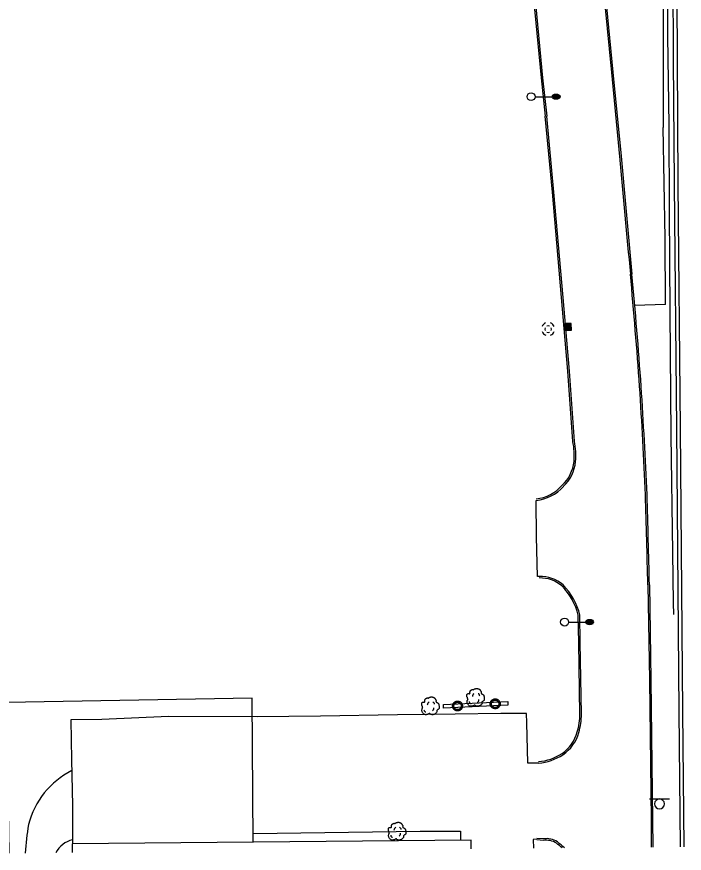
# Model space of a CAD drawing. Extents: x 2145380 to 2156929, y 139568 to 149130.
# Drawn here: x 2150518 to 2150771.4, y 139570.3 to 139888.1 of the extents above; entities that cross this region are included whole.
import ezdxf

# ---------------------------------------------------------------- set-up
doc = ezdxf.new("R2010")
doc.units = 0
for name, color, linetype in [('TOPO_Asphalt', 7, 'Continuous'), ('TOPO_Building', 7, 'Continuous'), ('TOPO_Concrete', 7, 'Continuous'), ('TOPO_Curb Back', 7, 'Continuous'), ('TOPO_Dirt Grav', 7, 'Continuous'), ('TOPO_DRAIN_Manhole', 7, 'Continuous'), ('TOPO_Fence', 7, 'Continuous'), ('TOPO_Flowline', 7, 'Continuous'), ('TOPO_Light Pole', 7, 'Continuous'), ('TOPO_Misc', 7, 'Continuous'), ('TOPO_Power Pole', 7, 'Continuous'), ('TOPO_Sign', 7, 'Continuous'), ('TOPO_Tree', 7, 'Continuous'), ('TOPO_Wall Freestanding', 7, 'Continuous')]:
    doc.layers.add(name, color=color, linetype=linetype)

# ---------------------------------------------------------------- blocks, each defined once
blk = doc.blocks.new('MHEXST')
at = {"layer": 'TOPO_DRAIN_Manhole'}
for centre, radius, start, end in [((-0.1, 0.3), 12.7, 112.9748, 158.2636), ((-0.1, 0.1), 6.35, 157.9722, 204.161), ((-0.1, 0.1), 6.35, 66.1941, 113.691), ((-0.1, 0.3), 12.7, 22.0744, 68.6991), ((-0.1, 0.1), 6.35, 336.8023, 21.4046), ((-0.1, 0.3), 12.7, 202.6921, 248.1938), ((-0.1, 0.1), 6.35, 248.5791, 293.1995), ((-0.1, 0.3), 12.7, 291.7963, 337.3032)]:
    blk.add_arc(centre, radius, start, end, dxfattribs=at)
blk = doc.blocks.new('CB')
at = {"layer": 'TOPO_Misc'}
for p, q in [((-3.08, 2.99), (3.24, 2.99)), ((-3.08, 2.68), (3.24, 2.68)), ((-3.08, 2.36), (3.24, 2.36)), ((-3.08, 2.05), (3.24, 2.05)), ((-3.08, 1.73), (3.24, 1.73)), ((-3.08, 1.4), (3.24, 1.4)), ((-3.08, 1.1), (3.24, 1.1)), ((-3.08, 0.77), (3.24, 0.77)), ((-3.08, 0.46), (3.24, 0.46)), ((-3.08, 0.14), (3.24, 0.14)), ((-3.08, -0.17), (3.24, -0.17)), ((-3.08, -0.48), (3.24, -0.48)), ((-3.08, -0.8), (3.24, -0.8)), ((-3.08, -1.11), (3.26, -1.11)), ((-3.08, -1.43), (3.26, -1.43)), ((-3.08, -1.75), (3.26, -1.75)), ((-3.08, -2.07), (3.26, -2.07)), ((-3.08, -2.39), (3.26, -2.39)), ((-3.08, -2.7), (3.26, -2.7)), ((-3.08, -3.02), (3.26, -3.02))]:
    blk.add_line(p, q, dxfattribs=at)
blk.add_lwpolyline([(3.26, -3.29), (3.24, 3.05), (-3.09, 3.04), (-3.08, -3.3), (3.26, -3.29)], dxfattribs=at)
blk = doc.blocks.new('LP')
at = {"layer": 'TOPO_Light Pole'}
blk.add_line((3.81, 0), (20.32, 0), dxfattribs=at)
for points in [[(20.32, 0), (27.94, 0)], [(20.32, 0), (23.5, 0)], [(20.83, 1.27), (27.43, 1.27)], [(20.83, 1.27), (23.5, 1.27)], [(23.71, 1.27), (27.43, 1.27)], [(23.71, 0), (27.94, 0)], [(20.83, -1.27), (27.43, -1.27)], [(20.83, -1.27), (23.5, -1.27)], [(23.71, -1.27), (27.43, -1.27)]]:
    blk.add_lwpolyline(points, dxfattribs=at)
blk.add_circle((0, 0), 3.81, dxfattribs=at)
blk.add_ellipse((24.13, 0), major_axis=(3.81, 0), ratio=0.666667, dxfattribs=at)
blk = doc.blocks.new('TREE')
at = {"layer": 'TOPO_Tree'}
for points in [[(-14.1, -0.4), (-14.2, 0.5), (-14.4, 1.4), (-14.6, 2.3), (-14.8, 3.2), (-15.5, 4), (-15.7, 4.9), (-15.8, 5.6), (-15.7, 6.3), (-15.7, 7), (-15.6, 7.9), (-15.7, 8.8), (-15.1, 9.7), (-14.6, 10.4), (-13.8, 10.5), (-13, 10.7), (-12.2, 11), (-11.1, 10), (-10.4, 10.7), (-9.4, 11.7), (-10.3, 13.3), (-9.8, 14.4), (-9.6, 15.1), (-9.3, 15.9), (-8.8, 16.5), (-8.2, 17.3), (-7.5, 17.7), (-6.7, 18.1), (-6.1, 18.4), (-5.6, 18.6), (-5.1, 18.7), (-4.5, 18.7), (-4, 18.5), (-3.5, 18.1)], [(-3.5, 17.6), (-3.1, 18.3), (-2.6, 18.8), (-1.9, 19.2), (-1, 19.7), (-0.2, 20), (0.7, 20.2), (1.6, 20.5), (2.5, 20.8), (3.4, 20.8), (4.1, 20.7), (4.8, 20.5), (5.5, 20.2), (6.4, 19.9), (7.3, 19.7), (8.2, 19.2), (9.4, 18.4), (10, 17.2), (10.8, 16), (11.2, 15.3), (11.6, 14.6), (11.9, 13.9), (12.2, 13.1), (11.4, 12), (11.9, 11.2), (12, 11), (12.2, 10.9), (12.4, 10.7), (12.9, 10.4), (13.5, 10), (14, 9.7), (14.7, 9.2), (15.4, 8.7), (16.1, 8.1), (16.7, 7.5), (16.9, 6.7), (17.1, 6), (17.6, 4.4), (17.7, 2.8), (17.7, 1.2), (17.7, -0.2), (17.8, -2.2), (16.6, -3), (15.5, -3.8), (14.3, -4.6), (13.2, -5.3)], [(13.2, -5.3), (13.3, -5.8), (13.4, -6.3), (13.4, -6.7), (13.8, -8.5), (12.2, -10), (10.8, -11.5), (10, -12.3), (9.1, -12.8), (8.2, -13.1), (6, -13.8), (3.3, -13.6), (1.3, -13.1), (0.5, -12.9), (-0.1, -11.4), (-0.8, -11.5), (-2, -11.6), (-3.3, -12.8), (-4.5, -13.1), (-6.1, -13.5), (-7.8, -14), (-9.3, -13.6), (-11.4, -13.1), (-12.8, -11.4), (-14.1, -9.4), (-15.3, -7.3), (-15.6, -5.1), (-15.1, -3), (-14.9, -1.9), (-13.9, -0.8), (-13.5, 0.1)], [(-4.2, 5.1), (-4.5, 6.1), (-4.3, 7.2), (-3.8, 8.2), (-3.3, 9.3), (-2.7, 10.3), (-1.6, 11)], [(5.9, 11.2), (6.5, 10.7), (7, 10.2), (7.4, 9.5), (7.9, 8.6), (8.3, 7.6), (8.5, 6.6)], [(-11.4, -4.5), (-11.5, -5.4), (-11, -6.3), (-10.1, -7.2), (-9.3, -8), (-8.5, -8.3), (-7.7, -8.1)], [(4.8, -6.3), (5.7, -5.7), (6.3, -4.9), (6.8, -3.9), (7.4, -2.8), (7.6, -1.7), (7.5, -0.6)]]:
    blk.add_open_spline(points, degree=3, dxfattribs=at)

msp = doc.modelspace()

# ---------------------------------------------------------------- linework, layer by layer
at = {"layer": 'TOPO_Asphalt'}
for points in [[(2150716.36, 139675.47), (2150715.76, 139675.42), (2150715.32, 139690.46), (2150715.21, 139704.34)], [(2150716.12, 139604.54), (2150712.09, 139604.59), (2150711.71, 139619.82), (2150711.55, 139623.38), (2150701.79, 139623.37), (2150684.41, 139623.17), (2150662.57, 139622.94), (2150633.36, 139622.43), (2150609.24, 139622.14), (2150575.59, 139622.22), (2150550.27, 139621.09), (2150538.5, 139620.98), (2150538.8, 139605.85), (2150539.15, 139588.51), (2150539.13, 139573.93)], [(2150607.72, 139577.81), (2150671.21, 139578.74), (2150686.47, 139578.68), (2150686.49, 139575.26)], [(2150715.45, 139575.67), (2150714.09, 139575.58), (2150714.17, 139572.24)]]:
    msp.add_lwpolyline(points, dxfattribs=at)
at = {"layer": 'TOPO_Building'}
msp.add_lwpolyline([(2150690.58, 139572.01), (2150690.55, 139575.3), (2150539.06, 139573.93), (2150539.09, 139570.56)], dxfattribs=at)
at = {"layer": 'TOPO_Concrete'}
for points in [[(2150760.89, 140312.23), (2150760.73, 140310.39), (2150759.73, 140307.34), (2150759.64, 140283.8), (2150760.17, 140217.36), (2150761.29, 140164.61), (2150760.22, 140164.52), (2150760.21, 140159.44), (2150760.98, 140159.07), (2150761.79, 140095.39), (2150762.62, 140003.8), (2150763.39, 139918.21), (2150763.45, 139845.95)], [(2150764.31, 139778.82), (2150764.13, 139803.93), (2150763.45, 139845.95)], [(2150764.31, 139778.82), (2150756.47, 139778.5), (2150752.66, 139778.38)]]:
    msp.add_lwpolyline(points, dxfattribs=at)
at = {"layer": 'TOPO_Curb Back'}
for points in [[(2150703.8, 140299.49), (2150706.39, 140261.14), (2150711.71, 140205.55), (2150716.37, 140155.22), (2150722.5, 140088.82), (2150728.49, 140027.53), (2150736.34, 139942.78), (2150743.78, 139866.88), (2150746.84, 139835.03)], [(2150704.4, 140299.53), (2150706.99, 140261.19), (2150712.31, 140205.6), (2150716.97, 140155.28), (2150723.1, 140088.88), (2150729.09, 140027.59), (2150736.94, 139942.84), (2150744.38, 139866.94), (2150747.44, 139835.09)], [(2150700.27, 140042.52), (2150703.34, 140009.92), (2150708.39, 139957.75), (2150712.95, 139908.07), (2150717.07, 139864.84), (2150718.62, 139850.29)], [(2150700.87, 140042.57), (2150703.94, 140009.98), (2150708.99, 139957.81), (2150713.54, 139908.13), (2150717.67, 139864.9), (2150719.21, 139850.35)], [(2150729.16, 139726.72), (2150727.3, 139753.43), (2150724.86, 139781.39), (2150721.38, 139821.41), (2150718.62, 139850.29)], [(2150729.75, 139726.8), (2150727.9, 139753.48), (2150725.46, 139781.44), (2150721.98, 139821.46), (2150719.22, 139850.35)], [(2150757.6, 139672.26), (2150758.18, 139636.24), (2150758.83, 139582.84), (2150758.88, 139572.67)], [(2150758.2, 139672.27), (2150758.78, 139636.24), (2150759.43, 139582.84), (2150759.48, 139572.68)], [(2150731.77, 139623.19), (2150731.37, 139650.33), (2150731.21, 139660.72)], [(2150732.37, 139623.2), (2150731.97, 139650.34), (2150731.81, 139660.79)], [(2150718.05, 139575.2), (2150715.43, 139575.37)], [(2150718.03, 139575.8), (2150715.47, 139575.97)]]:
    msp.add_lwpolyline(points, dxfattribs=at)
for centre, radius, start, end in [((2269409.67, 150779.27), 119166.45, 185.2694636, 185.291094), ((2269011.19, 150742.4), 118765.67, 185.2694084, 185.2911121), ((2148839.64, 139611.59), 1919.68, 4.06295, 5.33954), ((2148840.27, 139611.64), 1919.64, 4.06278, 5.33985), ((2148635.05, 139612.72), 2123.73, 2.53031, 3.64149), ((2148634.61, 139612.7), 2124.77, 2.53026, 3.64138), ((2150701.34, 139721.35), 28.33, 355.5423, 10.9286), ((2150701.34, 139721.35), 28.94, 355.5287, 10.8558), ((2150715.23, 139720.61), 14.43, 313.3279, 354.1718), ((2150715.23, 139720.61), 15.03, 313.4356, 354.1991), ((2150713.5, 139720.33), 15.49, 276.1265, 318.6994), ((2150713.5, 139720.33), 16.09, 276.1269, 318.5989), ((2147435.55, 139602.85), 3322.77, 1.19704, 1.78731), ((2147435.15, 139602.84), 3323.77, 1.19703, 1.78732), ((2150716.75, 139662.1), 13.39, 49.6415, 91.6395), ((2150716.75, 139662.1), 12.79, 49.769, 91.6389), ((2150707.46, 139654.8), 24.47, 13.9847, 44.202), ((2150707.46, 139654.8), 25.07, 13.8269, 44.2681), ((2150711.13, 139622.65), 20.64, 342.3552, 1.4979), ((2150711.14, 139622.65), 21.24, 342.3918, 1.4887), ((2150716.95, 139620.11), 14.35, 304.2609, 344.9807), ((2150716.95, 139620.11), 14.95, 304.2484, 344.9277), ((2150714.53, 139624), 18.93, 274.6639, 303.6692), ((2150714.53, 139624.01), 19.53, 274.6653, 303.6775), ((2150719.11, 139568.31), 7.57, 56.6079, 98.2327), ((2150719.11, 139568.31), 6.97, 56.8278, 98.7434), ((2150682.65, 139523.68), 65.17, 48.3262, 51.4258), ((2150682.57, 139523.59), 64.69, 48.9195, 51.4001)]:
    msp.add_arc(centre, radius, start, end, dxfattribs=at)
at = {"layer": 'TOPO_Dirt Grav'}
for centre, radius, start, end in [((2150553.38, 139573.3), 31.9, 117.0447, 165.6768), ((2150597.68, 139567.2), 76.49, 169.4551, 177.6112), ((2150541.27, 139566.25), 9.41, 103.146, 153.1514)]:
    msp.add_arc(centre, radius, start, end, dxfattribs=at)
at = {"layer": 'TOPO_Fence'}
msp.add_lwpolyline([(2150607.74, 139574.64), (2150607.35, 139629.28), (2150514.07, 139627.62), (2150515.06, 139570.32)], dxfattribs=at)
at = {"layer": 'TOPO_Flowline'}
msp.add_lwpolyline([(2150767.42, 139660.98), (2150767.36, 139665.42), (2150767.16, 139684.58), (2150766.5, 139729.12), (2150766.1, 139775.86), (2150765.81, 139814.43), (2150765.69, 139846.81), (2150765.25, 139880.62), (2150764.96, 139924.86), (2150764.57, 139968.77), (2150763.95, 140006.91), (2150763.56, 140055.44), (2150763.13, 140100.06), (2150762.82, 140137.04), (2150762.66, 140155.22), (2150762.59, 140159.76)], dxfattribs=at)
at = {"layer": 'TOPO_Power Pole'}
for points in [[(2150697.77, 139627.09), (2150697.78, 139627.23), (2150697.79, 139627.36), (2150697.81, 139627.48), (2150697.85, 139627.61), (2150697.89, 139627.74), (2150697.94, 139627.86), (2150698, 139627.98), (2150698.06, 139628.1), (2150698.14, 139628.21), (2150698.22, 139628.31), (2150698.31, 139628.41), (2150698.41, 139628.5), (2150698.51, 139628.58), (2150698.62, 139628.66), (2150698.73, 139628.73), (2150698.85, 139628.79), (2150698.97, 139628.84), (2150699.09, 139628.88), (2150699.23, 139628.92), (2150699.36, 139628.94), (2150699.49, 139628.96), (2150699.62, 139628.96), (2150699.75, 139628.96), (2150699.88, 139628.95), (2150700.01, 139628.93), (2150700.13, 139628.9), (2150700.27, 139628.86), (2150700.38, 139628.81), (2150700.51, 139628.76), (2150700.63, 139628.69), (2150700.73, 139628.62), (2150700.84, 139628.54), (2150700.93, 139628.45), (2150701.03, 139628.35), (2150701.12, 139628.25), (2150701.19, 139628.14), (2150701.26, 139628.03), (2150701.33, 139627.92), (2150701.38, 139627.79), (2150701.43, 139627.67), (2150701.46, 139627.54), (2150701.49, 139627.41), (2150701.5, 139627.28), (2150701.51, 139627.14), (2150701.51, 139627.02), (2150701.5, 139626.89), (2150701.48, 139626.76), (2150701.45, 139626.63), (2150701.42, 139626.5), (2150701.37, 139626.38), (2150701.31, 139626.26), (2150701.26, 139626.14), (2150701.18, 139626.03), (2150701.1, 139625.92), (2150701.01, 139625.82), (2150700.92, 139625.73), (2150700.82, 139625.64), (2150700.71, 139625.56), (2150700.6, 139625.49), (2150700.49, 139625.43), (2150700.37, 139625.37), (2150700.24, 139625.32), (2150700.11, 139625.29), (2150699.99, 139625.26), (2150699.86, 139625.24), (2150699.73, 139625.23), (2150699.6, 139625.23), (2150699.47, 139625.24), (2150699.34, 139625.25), (2150699.2, 139625.28), (2150699.08, 139625.31), (2150698.96, 139625.36), (2150698.83, 139625.41), (2150698.71, 139625.48), (2150698.6, 139625.54), (2150698.49, 139625.62), (2150698.39, 139625.7), (2150698.3, 139625.8), (2150698.21, 139625.89), (2150698.13, 139626), (2150698.05, 139626.11), (2150697.99, 139626.22), (2150697.93, 139626.35), (2150697.88, 139626.47), (2150697.84, 139626.6), (2150697.81, 139626.72), (2150697.79, 139626.85), (2150697.78, 139626.99), (2150697.77, 139627.09)], [(2150698.24, 139627.09), (2150698.24, 139627.2), (2150698.26, 139627.32), (2150698.28, 139627.43), (2150698.32, 139627.54), (2150698.36, 139627.65), (2150698.41, 139627.75), (2150698.47, 139627.85), (2150698.53, 139627.94), (2150698.6, 139628.03), (2150698.68, 139628.11), (2150698.77, 139628.19), (2150698.87, 139628.26), (2150698.96, 139628.32), (2150699.07, 139628.37), (2150699.17, 139628.41), (2150699.28, 139628.45), (2150699.39, 139628.47), (2150699.5, 139628.49), (2150699.62, 139628.49), (2150699.73, 139628.49), (2150699.84, 139628.49), (2150699.96, 139628.46), (2150700.07, 139628.43), (2150700.17, 139628.39), (2150700.28, 139628.35), (2150700.38, 139628.29), (2150700.47, 139628.22), (2150700.57, 139628.15), (2150700.65, 139628.08), (2150700.72, 139627.99), (2150700.79, 139627.89), (2150700.85, 139627.8), (2150700.91, 139627.69), (2150700.96, 139627.59), (2150700.99, 139627.48), (2150701.02, 139627.37), (2150701.03, 139627.26), (2150701.04, 139627.14), (2150701.04, 139627.04), (2150701.03, 139626.93), (2150701.01, 139626.81), (2150700.99, 139626.7), (2150700.95, 139626.59), (2150700.9, 139626.49), (2150700.85, 139626.39), (2150700.79, 139626.29), (2150700.72, 139626.19), (2150700.64, 139626.11), (2150700.56, 139626.03), (2150700.47, 139625.96), (2150700.37, 139625.9), (2150700.28, 139625.84), (2150700.16, 139625.79), (2150700.06, 139625.75), (2150699.94, 139625.73), (2150699.83, 139625.7), (2150699.72, 139625.69), (2150699.62, 139625.69), (2150699.5, 139625.7), (2150699.39, 139625.72), (2150699.27, 139625.74), (2150699.16, 139625.78), (2150699.06, 139625.82), (2150698.96, 139625.87), (2150698.86, 139625.94), (2150698.77, 139626), (2150698.68, 139626.08), (2150698.6, 139626.16), (2150698.52, 139626.25), (2150698.46, 139626.35), (2150698.41, 139626.44), (2150698.36, 139626.54), (2150698.31, 139626.65), (2150698.28, 139626.77), (2150698.26, 139626.88), (2150698.24, 139626.99), (2150698.24, 139627.09)], [(2150683.48, 139626.27), (2150683.49, 139626.4), (2150683.5, 139626.53), (2150683.52, 139626.65), (2150683.56, 139626.78), (2150683.6, 139626.91), (2150683.65, 139627.03), (2150683.71, 139627.15), (2150683.77, 139627.27), (2150683.85, 139627.38), (2150683.93, 139627.48), (2150684.02, 139627.58), (2150684.12, 139627.67), (2150684.22, 139627.75), (2150684.33, 139627.83), (2150684.44, 139627.9), (2150684.56, 139627.96), (2150684.68, 139628.01), (2150684.8, 139628.05), (2150684.94, 139628.09), (2150685.07, 139628.11), (2150685.2, 139628.13), (2150685.33, 139628.13), (2150685.46, 139628.13), (2150685.59, 139628.12), (2150685.72, 139628.1), (2150685.84, 139628.07), (2150685.98, 139628.03), (2150686.09, 139627.98), (2150686.22, 139627.93), (2150686.34, 139627.86), (2150686.44, 139627.79), (2150686.55, 139627.71), (2150686.64, 139627.62), (2150686.74, 139627.53), (2150686.83, 139627.42), (2150686.9, 139627.31), (2150686.97, 139627.2), (2150687.04, 139627.09), (2150687.09, 139626.96), (2150687.14, 139626.84), (2150687.17, 139626.71), (2150687.2, 139626.58), (2150687.21, 139626.45), (2150687.22, 139626.32), (2150687.22, 139626.19), (2150687.21, 139626.06), (2150687.19, 139625.93), (2150687.16, 139625.8), (2150687.13, 139625.67), (2150687.08, 139625.55), (2150687.02, 139625.43), (2150686.97, 139625.31), (2150686.89, 139625.2), (2150686.81, 139625.09), (2150686.72, 139624.99), (2150686.63, 139624.9), (2150686.53, 139624.82), (2150686.42, 139624.73), (2150686.31, 139624.66), (2150686.2, 139624.6), (2150686.08, 139624.54), (2150685.95, 139624.49), (2150685.82, 139624.46), (2150685.7, 139624.43), (2150685.57, 139624.41), (2150685.44, 139624.4), (2150685.31, 139624.4), (2150685.18, 139624.41), (2150685.05, 139624.42), (2150684.91, 139624.45), (2150684.79, 139624.48), (2150684.67, 139624.53), (2150684.54, 139624.58), (2150684.42, 139624.65), (2150684.31, 139624.71), (2150684.2, 139624.79), (2150684.1, 139624.88), (2150684.01, 139624.97), (2150683.92, 139625.07), (2150683.84, 139625.18), (2150683.76, 139625.28), (2150683.7, 139625.39), (2150683.64, 139625.52), (2150683.59, 139625.64), (2150683.55, 139625.77), (2150683.52, 139625.89), (2150683.5, 139626.03), (2150683.49, 139626.16), (2150683.48, 139626.27)], [(2150683.95, 139626.27), (2150683.95, 139626.38), (2150683.97, 139626.49), (2150683.99, 139626.6), (2150684.03, 139626.71), (2150684.07, 139626.82), (2150684.12, 139626.93), (2150684.18, 139627.02), (2150684.24, 139627.12), (2150684.31, 139627.2), (2150684.39, 139627.28), (2150684.48, 139627.37), (2150684.58, 139627.43), (2150684.67, 139627.49), (2150684.78, 139627.54), (2150684.88, 139627.58), (2150684.99, 139627.62), (2150685.1, 139627.64), (2150685.21, 139627.67), (2150685.33, 139627.67), (2150685.44, 139627.67), (2150685.55, 139627.66), (2150685.67, 139627.63), (2150685.78, 139627.6), (2150685.88, 139627.56), (2150685.99, 139627.52), (2150686.09, 139627.46), (2150686.18, 139627.39), (2150686.28, 139627.32), (2150686.36, 139627.25), (2150686.43, 139627.16), (2150686.5, 139627.06), (2150686.56, 139626.97), (2150686.62, 139626.87), (2150686.67, 139626.76), (2150686.7, 139626.65), (2150686.73, 139626.54), (2150686.74, 139626.43), (2150686.75, 139626.32), (2150686.75, 139626.21), (2150686.74, 139626.1), (2150686.72, 139625.98), (2150686.7, 139625.87), (2150686.66, 139625.76), (2150686.61, 139625.66), (2150686.56, 139625.56), (2150686.5, 139625.46), (2150686.43, 139625.37), (2150686.35, 139625.28), (2150686.27, 139625.2), (2150686.18, 139625.13), (2150686.08, 139625.07), (2150685.99, 139625.01), (2150685.87, 139624.96), (2150685.77, 139624.93), (2150685.65, 139624.9), (2150685.54, 139624.88), (2150685.43, 139624.87), (2150685.33, 139624.87), (2150685.21, 139624.88), (2150685.1, 139624.89), (2150684.98, 139624.91), (2150684.87, 139624.95), (2150684.77, 139624.99), (2150684.67, 139625.04), (2150684.57, 139625.11), (2150684.48, 139625.18), (2150684.39, 139625.25), (2150684.31, 139625.33), (2150684.23, 139625.42), (2150684.17, 139625.52), (2150684.12, 139625.61), (2150684.07, 139625.72), (2150684.02, 139625.83), (2150683.99, 139625.94), (2150683.97, 139626.05), (2150683.95, 139626.16), (2150683.95, 139626.27)]]:
    msp.add_lwpolyline(points, dxfattribs=at)
at = {"layer": 'TOPO_Sign'}
msp.add_lwpolyline([(2150704.52, 139626.63), (2150680.04, 139625.4), (2150679.97, 139626.77), (2150704.45, 139628)], close=True, dxfattribs=at)
for points in [[(2150758.29, 139590.94), (2150765.78, 139590.94)], [(2150762.04, 139590.94), (2150762.04, 139590.94)], [(2150760.17, 139589.07), (2150760.17, 139589.07)], [(2150762.04, 139587.2), (2150762.04, 139587.2)], [(2150763.91, 139589.07), (2150763.91, 139589.07)]]:
    msp.add_lwpolyline(points, dxfattribs=at)
for start, end in [(90, 180), (360, 90), (180, 270), (270, 0)]:
    msp.add_arc((2150762.04, 139589.07), 1.87, start, end, dxfattribs=at)
at = {"layer": 'TOPO_Wall Freestanding'}
for points in [[(2150770.01, 139572.78), (2150769.53, 139624.11), (2150768.59, 139731.71), (2150767.74, 139824.56), (2150767.39, 139871.84), (2150767, 139966.92), (2150765.73, 140060.61), (2150764.8, 140173.44), (2150763.78, 140268.3), (2150763.68, 140312.56)], [(2150771.44, 139572.79), (2150770.96, 139624.13), (2150770.03, 139731.72), (2150769.18, 139824.58), (2150768.82, 139871.85), (2150768.42, 139966.94), (2150767.16, 140060.62), (2150766.22, 140173.45), (2150765.2, 140268.31), (2150765.1, 140312.56)]]:
    msp.add_lwpolyline(points, dxfattribs=at)

# ---------------------------------------------------------------- block references
at = {"layer": 'TOPO_DRAIN_Manhole', "xscale": 0.19685000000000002, "yscale": 0.19685000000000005}
msp.add_blockref('MHEXST', (2150719.79, 139769.38), dxfattribs=at)
at = {"layer": 'TOPO_Light Pole', "xscale": 0.39370000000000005, "yscale": 0.3937000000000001}
for p in [(2150713.29, 139857.69), (2150726, 139658.14)]:
    msp.add_blockref('LP', p, dxfattribs=at)
at = {"layer": 'TOPO_Misc', "xscale": 0.39370000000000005, "yscale": 0.3937000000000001}
msp.add_blockref('CB', (2150727.29, 139770.34), dxfattribs=at)
at = {"layer": 'TOPO_Tree', "xscale": 0.19685000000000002, "yscale": 0.19685000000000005}
for p in [(2150692.02, 139628.86), (2150674.87, 139625.65), (2150662.22, 139578.03)]:
    msp.add_blockref('TREE', p, dxfattribs=at)

doc.saveas('drawing.dxf')
